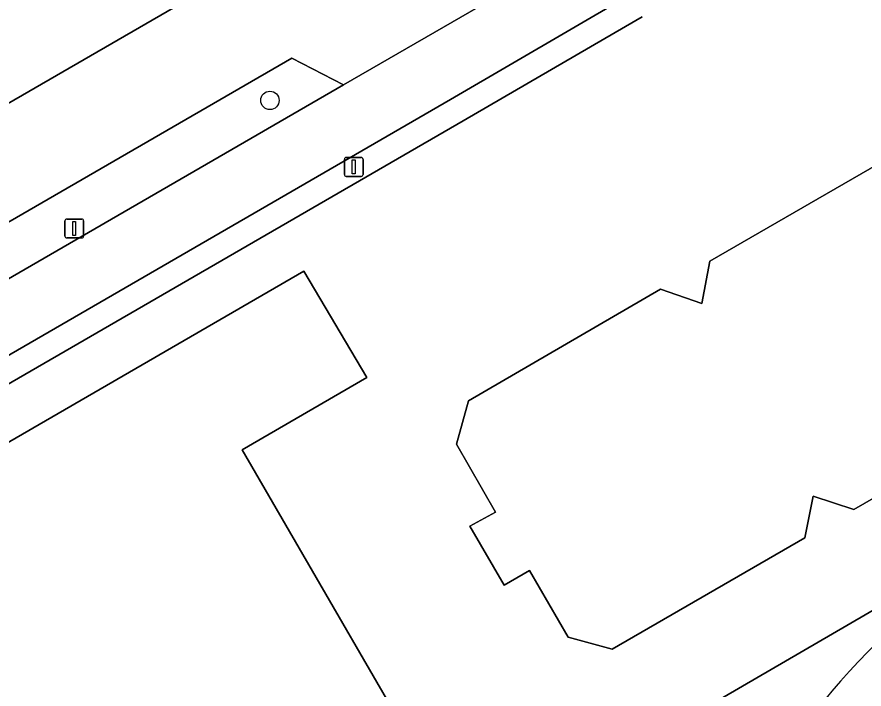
# Model space of a CAD drawing. Extents: x 159039 to 160102, y 381214 to 382524.
# Drawn here: x 159562.59 to 159607.5, y 382382.96 to 382418.6 of the extents above; entities that cross this region are included whole.
import ezdxf

# ---------------------------------------------------------------- set-up
doc = ezdxf.new("R2010")
doc.units = 0
for name, color, linetype in [('IMGEO_Berm_groen', 7, 'Continuous'), ('IMGEO_Boom', 7, 'Continuous'), ('IMGEO_Erf', 7, 'Continuous'), ('IMGEO_Fietspad_gesloten', 7, 'Continuous'), ('IMGEO_Groenvoorziening', 7, 'Continuous'), ('IMGEO_Lichtmast', 7, 'Continuous'), ('IMGEO_Oever', 7, 'Continuous'), ('IMGEO_Pand', 7, 'Continuous'), ('IMGEO_Parkeervlak_open', 7, 'Continuous'), ('IMGEO_Rijbaan_lokaal_open', 7, 'Continuous'), ('IMGEO_Voetpad_open', 7, 'Continuous')]:
    doc.layers.add(name, color=color, linetype=linetype)

msp = doc.modelspace()

# ---------------------------------------------------------------- linework, layer by layer
at = {"layer": 'IMGEO_Berm_groen'}
msp.add_lwpolyline([(159579.897, 382414.995), (159577.158, 382416.423), (159527.6, 382387.734), (159528.902, 382385.475)], close=True, dxfattribs=at)
at = {"layer": 'IMGEO_Boom'}
msp.add_circle((159576, 382414.177), 0.489, dxfattribs=at)
at = {"layer": 'IMGEO_Erf'}
for points in [[(159595.74, 382418.603), (159594.314, 382417.777), (159586.24, 382413.098), (159523.136, 382376.573), (159521.077, 382375.381), (159522.395, 382373.075), (159524.468, 382374.274), (159524.564, 382374.329), (159524.622, 382374.229), (159555.508, 382392.218), (159577.792, 382405.123), (159581.146, 382399.483), (159574.523, 382395.639), (159590.73, 382367.681), (159595.263, 382370.083), (159591.094, 382377.319), (159628.814, 382399.258)], [(159617.176, 382398.37), (159606.957, 382392.471), (159604.808, 382393.193), (159604.359, 382390.971), (159594.149, 382385.077), (159591.818, 382385.701), (159589.76, 382389.244), (159588.424, 382388.464), (159586.605, 382391.594), (159587.956, 382392.347), (159585.892, 382395.936), (159586.521, 382398.246), (159596.716, 382404.159), (159598.895, 382403.413), (159599.334, 382405.647), (159609.532, 382411.539)]]:
    msp.add_lwpolyline(points, dxfattribs=at)
at = {"layer": 'IMGEO_Fietspad_gesloten'}
for points in [[(159618.707, 382439.4), (159610.602, 382433.95), (159595.682, 382424.255), (159594.473, 382423.469), (159592.206, 382422.137), (159590.961, 382421.398), (159579.897, 382414.995), (159528.902, 382385.475), (159527.187, 382384.465), (159525.264, 382383.384)], [(159404.755, 382309.691), (159410.868, 382313.197), (159411.452, 382313.515), (159420.131, 382318.504), (159446.319, 382333.691), (159458.428, 382340.678), (159473.177, 382349.191), (159487.627, 382357.578), (159505.817, 382368.093), (159511.227, 382371.221), (159512.721, 382372.085), (159512.731, 382372.092), (159520.042, 382376.293), (159585.572, 382414.231), (159595.067, 382419.777), (159595.151, 382419.631), (159602.995, 382424.583), (159606.262, 382426.888), (159612.034, 382430.691)]]:
    msp.add_lwpolyline(points, dxfattribs=at)
at = {"layer": 'IMGEO_Groenvoorziening'}
msp.add_lwpolyline([(159616.389, 382391.118), (159626.925, 382395.901), (159629.89, 382397.412), (159628.814, 382399.258), (159591.094, 382377.319), (159595.263, 382370.083), (159596.262, 382368.35), (159554.965, 382344.552), (159544.894, 382338.748), (159543.907, 382340.464), (159541.964, 382339.341), (159541.829, 382339.559), (159543.96, 382340.791), (159524.695, 382374.103), (159522.526, 382372.849), (159522.395, 382373.075), (159521.077, 382375.381), (159518.907, 382374.125)], dxfattribs=at)
msp.add_arc((159630.64, 382361.96), 32.454, 116.0477, 156.3582, dxfattribs=at)
at = {"layer": 'IMGEO_Lichtmast'}
for p, q in [((159579.946, 382410.249), (159579.946, 382411.049)), ((159579.946, 382411.049), (159579.946, 382410.249)), ((159580.046, 382411.149), (159580.836, 382411.149)), ((159580.836, 382411.149), (159580.046, 382411.149)), ((159580.936, 382411.049), (159580.936, 382410.249)), ((159580.936, 382410.249), (159580.936, 382411.049)), ((159580.836, 382410.149), (159580.046, 382410.149)), ((159580.046, 382410.149), (159580.836, 382410.149)), ((159565.128, 382406.984), (159565.128, 382407.784)), ((159565.128, 382407.784), (159565.128, 382406.984)), ((159565.228, 382407.884), (159566.018, 382407.884)), ((159566.018, 382407.884), (159565.228, 382407.884)), ((159566.118, 382407.784), (159566.118, 382406.984)), ((159566.118, 382406.984), (159566.118, 382407.784)), ((159566.018, 382406.884), (159565.228, 382406.884)), ((159565.228, 382406.884), (159566.018, 382406.884))]:
    msp.add_line(p, q, dxfattribs=at)
for points in [[(159580.366, 382411.024), (159580.516, 382411.024), (159580.516, 382410.274), (159580.366, 382410.274), (159580.366, 382411.024)], [(159565.548, 382407.759), (159565.698, 382407.759), (159565.698, 382407.009), (159565.548, 382407.009), (159565.548, 382407.759)]]:
    msp.add_lwpolyline(points, dxfattribs=at)
for centre, start, end in [((159580.046, 382411.049), 90, 180), ((159580.046, 382411.049), 90, 180), ((159580.836, 382411.049), 0, 90), ((159580.836, 382411.049), 360, 90), ((159580.046, 382410.249), 180, 270), ((159580.046, 382410.249), 180, 270), ((159580.836, 382410.249), 270, 0), ((159580.836, 382410.249), 270, 0), ((159565.228, 382407.784), 90, 180), ((159565.228, 382407.784), 90, 180), ((159566.018, 382407.784), 0, 90), ((159566.018, 382407.784), 360, 90), ((159565.228, 382406.984), 180, 270), ((159565.228, 382406.984), 180, 270), ((159566.018, 382406.984), 270, 0), ((159566.018, 382406.984), 270, 0)]:
    msp.add_arc(centre, 0.1, start, end, dxfattribs=at)
at = {"layer": 'IMGEO_Oever'}
msp.add_arc((159630.64, 382361.96), 32.454, 116.0477, 156.3582, dxfattribs=at)
at = {"layer": 'IMGEO_Pand'}
msp.add_lwpolyline([(159609.532, 382411.539), (159599.334, 382405.647), (159598.895, 382403.413), (159596.716, 382404.159), (159586.521, 382398.246), (159585.892, 382395.936), (159587.956, 382392.347), (159586.605, 382391.594), (159588.424, 382388.464), (159589.76, 382389.244), (159591.818, 382385.701), (159594.149, 382385.077), (159604.359, 382390.971), (159604.808, 382393.193), (159606.957, 382392.471), (159617.176, 382398.37)], dxfattribs=at)
msp.add_lwpolyline([(159545.645, 382341.611), (159558.068, 382348.805), (159566.814, 382353.869), (159584.024, 382363.808), (159590.73, 382367.681), (159574.523, 382395.639), (159581.146, 382399.483), (159577.792, 382405.123), (159555.508, 382392.218), (159524.622, 382374.229), (159524.564, 382374.329), (159524.468, 382374.274), (159522.395, 382373.075), (159522.526, 382372.849), (159524.695, 382374.103), (159543.96, 382340.791), (159541.829, 382339.559), (159541.964, 382339.341), (159543.907, 382340.464), (159544.088, 382340.569), (159544.027, 382340.674)], close=True, dxfattribs=at)
at = {"layer": 'IMGEO_Parkeervlak_open'}
msp.add_lwpolyline([(159530.135, 382395.529), (159591.096, 382430.79)], dxfattribs=at)
at = {"layer": 'IMGEO_Rijbaan_lokaal_open'}
for points in [[(159593.613, 382426.477), (159591.096, 382430.79), (159530.135, 382395.529), (159529.465, 382395.139), (159524.807, 382392.423), (159522.271, 382390.981), (159519.403, 382389.312), (159516.938, 382387.866), (159516.704, 382387.729)], [(159503.559, 382373.803), (159508.739, 382376.796), (159510.463, 382377.798), (159519.993, 382383.3), (159521.754, 382384.339), (159525.895, 382386.722), (159527.6, 382387.734), (159577.158, 382416.423), (159579.897, 382414.995), (159590.961, 382421.398), (159589.64, 382423.649), (159593.387, 382425.784)]]:
    msp.add_lwpolyline(points, dxfattribs=at)
at = {"layer": 'IMGEO_Voetpad_open'}
for points in [[(159612.034, 382430.691), (159606.262, 382426.888), (159602.995, 382424.583), (159595.151, 382419.631), (159595.067, 382419.777), (159585.572, 382414.231), (159520.042, 382376.293)], [(159518.907, 382374.125), (159521.077, 382375.381), (159523.136, 382376.573), (159586.24, 382413.098), (159594.314, 382417.777), (159595.74, 382418.603)]]:
    msp.add_lwpolyline(points, dxfattribs=at)

doc.saveas('drawing.dxf')
